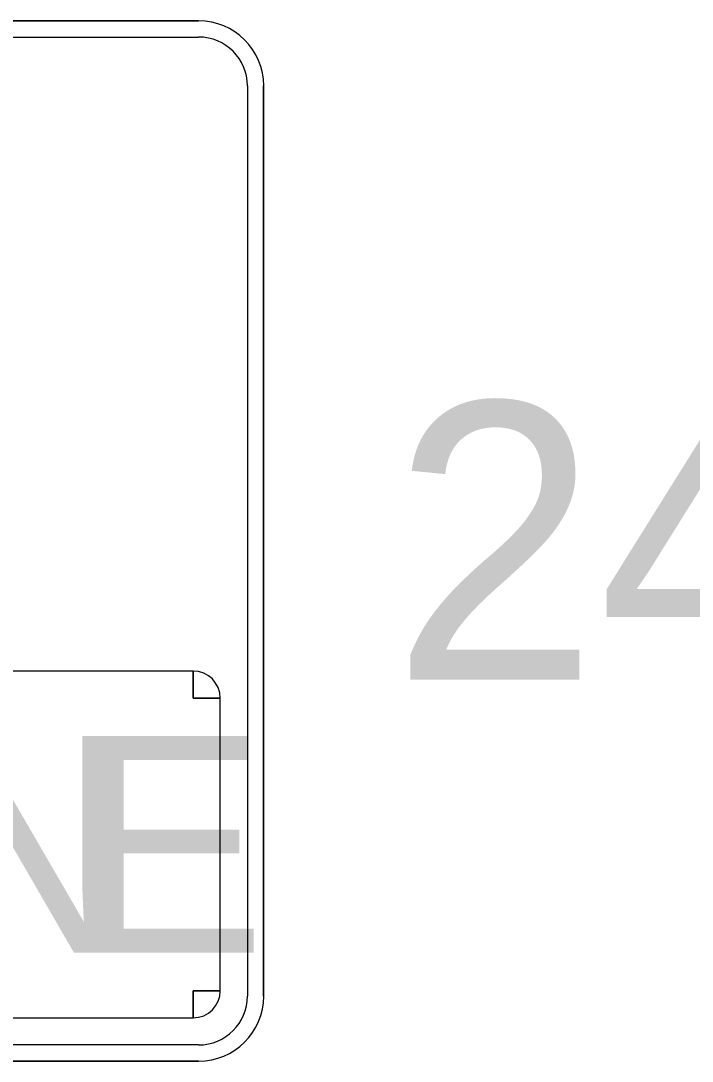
# Model space of a CAD drawing. Extents: x 99958 to 100136, y 99935 to 100013.
# Drawn here: x 100006.316 to 100006.4902, y 99974.18 to 99974.45 of the extents above; entities that cross this region are included whole.
import ezdxf

# ---------------------------------------------------------------- set-up
doc = ezdxf.new("R2010")
doc.units = 0
doc.layers.add('TR_SN_ConstructionSigns', color=7, linetype='Continuous')

msp = doc.modelspace()

# ---------------------------------------------------------------- linework, layer by layer
at = {"layer": 'TR_SN_ConstructionSigns'}
for p, q in [((100006.36216, 99974.45001), (100006.05841, 99974.45001)), ((100006.36216, 99974.45001), (100006.05841, 99974.45001)), ((100006.05841, 99974.45001), (100006.36216, 99974.45001)), ((100006.05841, 99974.44579), (100006.36216, 99974.44579)), ((100006.37481, 99974.43314), (100006.37481, 99974.19689)), ((100006.37903, 99974.19689), (100006.37903, 99974.43314)), ((100006.37903, 99974.19689), (100006.37903, 99974.43314)), ((100006.37903, 99974.43314), (100006.37903, 99974.19689)), ((100006.36075, 99974.28126), (100006.05981, 99974.28126)), ((100006.36075, 99974.28126), (100006.36075, 99974.27423)), ((100006.36075, 99974.27423), (100006.36075, 99974.28126)), ((100006.36075, 99974.27423), (100006.36778, 99974.27423)), ((100006.36778, 99974.27423), (100006.36075, 99974.27423)), ((100006.36778, 99974.19829), (100006.36778, 99974.27423)), ((100006.36778, 99974.19829), (100006.36075, 99974.19829)), ((100006.36075, 99974.19829), (100006.36075, 99974.19126)), ((100006.36075, 99974.19126), (100006.36075, 99974.19829)), ((100006.36075, 99974.19829), (100006.36778, 99974.19829)), ((100006.05981, 99974.19126), (100006.36075, 99974.19126)), ((100006.36216, 99974.18423), (100006.05841, 99974.18423)), ((100006.05841, 99974.18001), (100006.36216, 99974.18001)), ((100006.05841, 99974.18001), (100006.36216, 99974.18001)), ((100006.36216, 99974.18001), (100006.05841, 99974.18001))]:
    msp.add_line(p, q, dxfattribs=at)
for centre, radius, start, end in [((100006.36216, 99974.43314), 0.01688, 0, 90), ((100006.36216, 99974.43314), 0.01688, 0, 90), ((100006.36216, 99974.43314), 0.01688, 0, 90), ((100006.36216, 99974.43314), 0.01266, 0, 90), ((100006.36075, 99974.27423), 0.00703, 0, 90), ((100006.36075, 99974.19829), 0.00703, 270, 0), ((100006.36216, 99974.19689), 0.01688, 270, 0), ((100006.36216, 99974.19689), 0.01688, 270, 0), ((100006.36216, 99974.19689), 0.01266, 270, 0), ((100006.36216, 99974.19689), 0.01688, 270, 0)]:
    msp.add_arc(centre, radius, start, end, dxfattribs=at)

# ---------------------------------------------------------------- texts
msp.add_text('24"', height=0.072, rotation=360, dxfattribs=at).set_placement((100006.41227, 99974.27901))
for s, p in [('N', (100006.29008, 99974.20814)), ('E', (100006.32951, 99974.20814))]:
    msp.add_text(s, height=0.05625, dxfattribs=at).set_placement(p)

doc.saveas('drawing.dxf')
